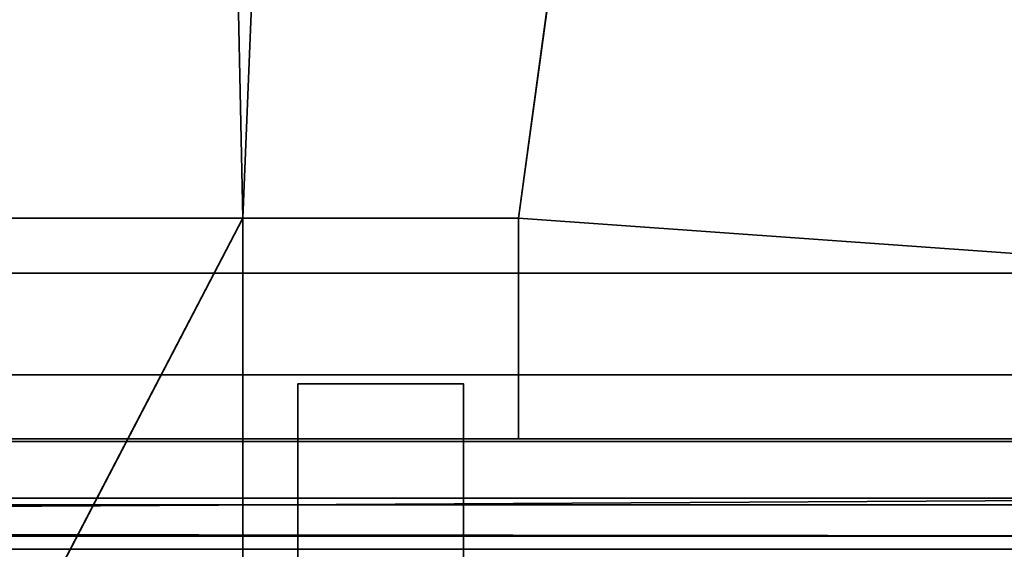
# Model space of a CAD drawing. Header units: millimetres. Extents: x -603 to 3703, y -115 to 249.
# Tile 1024 of 1056: x 1960.98 to 1969.9, y 16.5 to 21.3. Entities that reach past the tile are written whole.
import ezdxf

# ---------------------------------------------------------------- set-up
doc = ezdxf.new("R2010")
doc.units = ezdxf.units.MM
doc.layers.add('152', color=7, linetype='Continuous', true_color=0xffffff)

# ---------------------------------------------------------------- blocks, each defined once
blk = doc.blocks.new('UG_SURFACE_002')
at = {"layer": '152', "color": 252, "linetype": 'Continuous', "lineweight": 35}
for points in [[(2165, -13.4, 2212.25), (2165, 230.4, 2212.25), (835, 230.4, 2212.25), (835, -13.4, 2212.25)], [(985, -13.4, 2062.2499), (985, 230.4, 2062.2499), (2015.0001, 230.4, 2062.2499), (2015.0001, -13.4, 2062.2499)]]:
    blk.add_3dface(points, dxfattribs=at)
blk = doc.blocks.new('UG_SURFACE_117')
at = {"layer": '152', "color": 252, "linetype": 'Continuous', "lineweight": 35}
for points in [[(1922.7, 22.8012, 2022.2499), (1922.7, 18.08, 2022.2499), (1974, 18.08, 2022.2499), (1974, 69.5, 2022.2499)], [(1974, 69.5, 2020.75), (1974, 18.08, 2020.75), (1922.7, 18.08, 2020.75), (1922.7, 22.8012, 2020.75)], [(1922.7, 18.08, 2020.75), (1974, 18.08, 2020.75), (1974, 17.4754, 2020.6296), (1922.7, 17.4754, 2020.6296)], [(1922.7, 16.9013, 2022.0156), (1974, 16.9013, 2022.0156), (1974, 18.08, 2022.2499), (1922.7, 18.08, 2022.2499)], [(1922.7, 17.4754, 2020.6296), (1974, 17.4754, 2020.6296), (1974, 16.9628, 2020.2873), (1922.7, 16.9628, 2020.2873)], [(1922.7, 16.6732, 2019.8891), (1974, 16.9628, 2020.2873), (1974, 16.6203, 2019.7747)], [(1922.7, 16.6732, 2019.8891), (1922.7, 16.9628, 2020.2873), (1974, 16.9628, 2020.2873)], [(1922.7, 15.9021, 2021.348), (1974, 15.9021, 2021.348), (1974, 16.9013, 2022.0156), (1922.7, 16.9013, 2022.0156)], [(1974, 16.6203, 2019.7747), (1920.2, 16.6203, 2019.7747), (1922.7, 16.6732, 2019.8891)], [(1974, 16.5, 2019.17), (1920.2, 16.5, 2019.17), (1920.2, 16.6203, 2019.7747), (1974, 16.6203, 2019.7747)]]:
    blk.add_3dface(points, dxfattribs=at)
blk = doc.blocks.new('UG_SURFACE_118')
at = {"layer": '152', "color": 252, "linetype": 'Continuous', "lineweight": 35}
for points in [[(1965, 18, 61.55), (1965, 13, 61.55), (1963.5, 13, 61.55), (1963.5, 18, 61.55)], [(1963.5, 18, 72.95), (1965, 18, 72.95), (1965, 18, 61.55), (1963.5, 18, 61.55)], [(1965, 13, 72.95), (1965, 18, 72.95), (1963.5, 18, 72.95), (1963.5, 13, 72.95)], [(1965, 18, 1935.95), (1963.5, 18, 1935.95), (1963.5, 13, 1935.95), (1965, 13, 1935.95)], [(1963.5, 18, 1924.5501), (1963.5, 18, 1935.95), (1965, 18, 1935.95), (1965, 18, 1924.5501)], [(1963.5, 18, 1924.5501), (1965, 18, 1924.5501), (1965, 13, 1924.5501), (1963.5, 13, 1924.5501)], [(1965, 18, 1625.45), (1963.5, 18, 1625.45), (1963.5, 13, 1625.45), (1965, 13, 1625.45)], [(1963.5, 18, 1614.05), (1963.5, 18, 1625.45), (1965, 18, 1625.45), (1965, 18, 1614.05)], [(1965, 18, 1614.05), (1965, 13, 1614.05), (1963.5, 13, 1614.05), (1963.5, 18, 1614.05)], [(1965, 13, 1314.95), (1965, 18, 1314.95), (1963.5, 18, 1314.95), (1963.5, 13, 1314.95)], [(1965, 18, 1303.55), (1963.5, 18, 1303.55), (1963.5, 18, 1314.95), (1965, 18, 1314.95)], [(1965, 18, 1303.55), (1965, 13, 1303.55), (1963.5, 13, 1303.55), (1963.5, 18, 1303.55)], [(1965, 18, 1004.45), (1963.5, 18, 1004.45), (1963.5, 13, 1004.45), (1965, 13, 1004.45)], [(1963.5, 18, 993.05), (1963.5, 18, 1004.45), (1965, 18, 1004.45), (1965, 18, 993.05)], [(1965, 18, 993.05), (1965, 13, 993.05), (1963.5, 13, 993.05), (1963.5, 18, 993.05)], [(1965, 13, 693.95), (1965, 18, 693.95), (1963.5, 18, 693.95), (1963.5, 13, 693.95)], [(1963.5, 18, 693.95), (1965, 18, 693.95), (1965, 18, 682.55), (1963.5, 18, 682.55)], [(1965, 18, 682.55), (1965, 13, 682.55), (1963.5, 13, 682.55), (1963.5, 18, 682.55)], [(1965, 18, 372.05), (1965, 13, 372.05), (1963.5, 13, 372.05), (1963.5, 18, 372.05)], [(1963.5, 13, 72.95), (1963.5, 18, 61.55), (1963.5, 13, 61.55)], [(1963.5, 13, 72.95), (1963.5, 18, 72.95), (1963.5, 18, 61.55)], [(1963.5, 13, 383.45), (1963.5, 18, 372.05), (1963.5, 13, 372.05)], [(1963.5, 13, 383.45), (1963.5, 18, 383.45), (1963.5, 18, 372.05)], [(1963.5, 13, 693.95), (1963.5, 18, 682.55), (1963.5, 13, 682.55)], [(1963.5, 13, 693.95), (1963.5, 18, 693.95), (1963.5, 18, 682.55)], [(1963.5, 13, 1004.45), (1963.5, 18, 993.05), (1963.5, 13, 993.05)], [(1963.5, 13, 1004.45), (1963.5, 18, 1004.45), (1963.5, 18, 993.05)], [(1963.5, 13, 1314.95), (1963.5, 18, 1314.95), (1963.5, 18, 1303.55), (1963.5, 13, 1303.55)], [(1963.5, 13, 1625.45), (1963.5, 18, 1614.05), (1963.5, 13, 1614.05)], [(1963.5, 13, 1625.45), (1963.5, 18, 1625.45), (1963.5, 18, 1614.05)], [(1963.5, 13, 1935.95), (1963.5, 18, 1924.5501), (1963.5, 13, 1924.5501)], [(1963.5, 13, 1935.95), (1963.5, 18, 1935.95), (1963.5, 18, 1924.5501)], [(1963.5, 18, 372.05), (1963.5, 18, 383.45), (1965, 18, 383.45), (1965, 18, 372.05)], [(1965, 18, 383.45), (1963.5, 18, 383.45), (1963.5, 13, 383.45), (1965, 13, 383.45)], [(1965, 13, 1924.5501), (1965, 18, 1935.95), (1965, 13, 1935.95)], [(1965, 13, 1924.5501), (1965, 18, 1924.5501), (1965, 18, 1935.95)], [(1965, 13, 682.55), (1965, 18, 682.55), (1965, 18, 693.95), (1965, 13, 693.95)], [(1965, 13, 1614.05), (1965, 18, 1625.45), (1965, 13, 1625.45)], [(1965, 13, 1614.05), (1965, 18, 1614.05), (1965, 18, 1625.45)], [(1965, 13, 372.05), (1965, 18, 383.45), (1965, 13, 383.45)], [(1965, 13, 372.05), (1965, 18, 372.05), (1965, 18, 383.45)], [(1965, 13, 1303.55), (1965, 18, 1314.95), (1965, 13, 1314.95)], [(1965, 13, 1303.55), (1965, 18, 1303.55), (1965, 18, 1314.95)], [(1965, 13, 61.55), (1965, 18, 72.95), (1965, 13, 72.95)], [(1965, 13, 61.55), (1965, 18, 61.55), (1965, 18, 72.95)], [(1965, 13, 993.05), (1965, 18, 993.05), (1965, 18, 1004.45), (1965, 13, 1004.45)]]:
    blk.add_3dface(points, dxfattribs=at)
blk = doc.blocks.new('UG_SURFACE_131')
at = {"layer": '152', "color": 41, "linetype": 'Continuous', "lineweight": 35}
for points in [[(1965.5, 19.5, 2012.7499), (1963.0001, 19.5, 2010.2501), (1958.65, 229.15, 2005.8999), (1972.5, 71, 2019.7501)], [(1963.0001, 19.5, 2010.2501), (1963.0001, 11.15, 2010.2501), (1958.65, 11.15, 2005.8999), (1958.65, 229.15, 2005.8999)], [(1972.5, 19, 2019.7501), (1972.5, 71, 2019.7501), (1027.5, 71, 2019.7501), (1027.5, 19, 2019.7501)], [(1965.5, 19.5, 2012.7499), (1972.5, 71, 2019.7501), (1972.5, 19, 2019.7501)], [(1963.0001, 19.5, 2010.2501), (1965.5, 19.5, 2012.7499), (1034.5, 19.5, 2012.7499), (1036.9999, 19.5, 2010.2501)], [(1965.5, 19.5, 2012.7499), (1965.5, 17.5, 2012.7499), (1034.5, 17.5, 2012.7499), (1034.5, 19.5, 2012.7499)], [(1963.0001, 19.5, 2010.2501), (1036.9999, 19.5, 2010.2501), (1036.9999, 11.15, 2010.2501), (1963.0001, 11.15, 2010.2501)], [(1972.5, 19, 2019.7501), (1971, 17.5, 2018.25), (1965.5, 17.5, 2012.7499), (1965.5, 19.5, 2012.7499)], [(1971, 17.5, 2018.25), (1972.5, 19, 2019.7501), (1027.5, 19, 2019.7501), (1029, 17.5, 2018.25)], [(1965.5, 17.5, 2012.7499), (1971, 17.5, 2018.25), (1029, 17.5, 2018.25), (1034.5, 17.5, 2012.7499)]]:
    blk.add_3dface(points, dxfattribs=at)
blk = doc.blocks.new('UG_SURFACE_142')
at = {"layer": '152', "color": 41, "linetype": 'Continuous', "lineweight": 35}
for points in [[(1958.65, 11.15, -5.75), (1958.65, 229.15, -5.75), (1970.5, 229.15, -5.75), (1970.5, 203.3, -5.75)], [(1972.5, 71, 2019.7501), (1958.65, 229.15, 2005.8999), (1963.0001, 19.5, 2010.2501), (1965.5, 19.5, 2012.7499)], [(1958.65, 229.15, 2005.8999), (1958.65, 11.15, 2005.8999), (1963.0001, 11.15, 2010.2501), (1963.0001, 19.5, 2010.2501)], [(1958.65, 11.15, -5.75), (1970.5, 203.3, -5.75), (1963.0001, 19.5, -5.75)], [(1970.5, 203.3, -5.75), (1972.5, 71, -5.75), (1965.5, 19.5, -5.75), (1963.0001, 19.5, -5.75)], [(1965.5, 19.5, -5.75), (1972.5, 71, -5.75), (1972.5, 19, -5.75)], [(1972.5, 19, 2019.7501), (1972.5, 71, 2019.7501), (1965.5, 19.5, 2012.7499)], [(1963.0001, 19.5, -5.75), (1963.0001, 11.15, -5.75), (1958.65, 11.15, -5.75)], [(1963.0001, 19.5, -5.75), (1963.0001, 19.5, 2010.2501), (1963.0001, 11.15, 2010.2501), (1963.0001, 11.15, -5.75)], [(1963.0001, 19.5, 2010.2501), (1963.0001, 19.5, -5.75), (1965.5, 19.5, -5.75), (1965.5, 19.5, 2012.7499)], [(1965.5, 19.5, -5.75), (1965.5, 17.5, -5.75), (1965.5, 17.5, 2012.7499), (1965.5, 19.5, 2012.7499)], [(1972.5, 19, -5.75), (1971, 17.5, -5.75), (1965.5, 17.5, -5.75), (1965.5, 19.5, -5.75)], [(1965.5, 19.5, 2012.7499), (1965.5, 17.5, 2012.7499), (1971, 17.5, 2018.25), (1972.5, 19, 2019.7501)], [(1965.5, 17.5, 2012.7499), (1965.5, 17.5, -5.75), (1971, 17.5, -5.75), (1971, 17.5, 2018.25)]]:
    blk.add_3dface(points, dxfattribs=at)
blk = doc.blocks.new('UG_SURFACE_163')
at = {"layer": '152', "color": 252, "linetype": 'Continuous', "lineweight": 35}
for points in [[(1023.5, -30.32, 2023.7501), (1976.5, -30.32, 2023.7501), (1976.5, 62.52, 2023.7501), (1023.5, 62.52, 2023.7501)], [(1025, -30.32, 2022.2499), (1025, 62.52, 2022.2499), (1975, 62.52, 2022.2499), (1975, -30.32, 2022.2499)]]:
    blk.add_3dface(points, dxfattribs=at)

msp = doc.modelspace()

# ---------------------------------------------------------------- linework, layer by layer
at = {"layer": '152', "color": 251, "linetype": 'Continuous', "lineweight": -3, "true_color": 0x636466}
for p, q in [((1034.5, 19.5, 2012.75), (1965.5, 19.5, 2012.75)), ((1037, 19.5, 2010.25), (1963, 19.5, 2010.25)), ((1963, 19.5, -5.75), (1965.5, 19.5, -5.75)), ((1963, 11.15, 2010.25), (1963, 19.5, 2010.25)), ((1963, 11.15, -5.75), (1963, 19.5, -5.75)), ((1963, 19.5, 2010.25), (1963, 11.15, 2010.25)), ((1965.5, 19.5, 2012.75), (1963, 19.5, 2010.25)), ((1963, 19.5, 2010.25), (1963, 19.5, -5.75)), ((1963, 19.5, 2010.25), (1965.5, 19.5, 2012.75)), ((1965.5, 17.5, 2012.75), (1965.5, 19.5, 2012.75)), ((1965.5, 19.5, 2012.75), (1965.5, 19.5, -5.75)), ((1965.5, 17.5, 2012.75), (1965.5, 19.5, 2012.75)), ((1965.5, 19.5, -5.75), (1965.5, 17.5, -5.75)), ((1027.5, 19, 2019.75), (1972.5, 19, 2019.75)), ((1974, 18.08, 2020.75), (1922.7, 18.08, 2020.75)), ((1974, 18.08, 2022.25), (1922.7, 18.08, 2022.25)), ((1963.5, 13, 993.05), (1963.5, 18, 993.05)), ((1965, 18, 693.95), (1963.5, 18, 693.95)), ((1963.5, 13, 682.55), (1963.5, 18, 682.55)), ((1963.5, 18, 72.95), (1963.5, 13, 72.95)), ((1963.5, 18, 1935.95), (1963.5, 13, 1935.95)), ((1965, 18, 993.05), (1963.5, 18, 993.05)), ((1963.5, 13, 1614.05), (1963.5, 18, 1614.05)), ((1965, 18, 1314.95), (1963.5, 18, 1314.95)), ((1965, 18, 1924.55), (1963.5, 18, 1924.55)), ((1963.5, 18, 1625.45), (1963.5, 13, 1625.45)), ((1963.5, 18, 693.95), (1963.5, 13, 693.95)), ((1963.5, 18, 682.55), (1963.5, 18, 693.95)), ((1965, 18, 1625.45), (1963.5, 18, 1625.45)), ((1963.5, 18, 1314.95), (1963.5, 13, 1314.95)), ((1963.5, 13, 1924.55), (1963.5, 18, 1924.55)), ((1965, 18, 61.55), (1963.5, 18, 61.55)), ((1965, 18, 72.95), (1963.5, 18, 72.95)), ((1963.5, 18, 1303.55), (1963.5, 18, 1314.95)), ((1963.5, 18, 61.55), (1963.5, 18, 72.95)), ((1965, 18, 682.55), (1963.5, 18, 682.55)), ((1963.5, 18, 1614.05), (1963.5, 18, 1625.45)), ((1963.5, 18, 383.45), (1963.5, 13, 383.45)), ((1965, 18, 1004.45), (1963.5, 18, 1004.45)), ((1963.5, 18, 372.05), (1963.5, 18, 383.45)), ((1965, 18, 1303.55), (1963.5, 18, 1303.55)), ((1965, 18, 1935.95), (1963.5, 18, 1935.95)), ((1963.5, 18, 1004.45), (1963.5, 13, 1004.45)), ((1963.5, 13, 372.05), (1963.5, 18, 372.05)), ((1965, 18, 372.05), (1963.5, 18, 372.05)), ((1963.5, 18, 993.05), (1963.5, 18, 1004.45)), ((1963.5, 13, 1303.55), (1963.5, 18, 1303.55)), ((1965, 18, 383.45), (1963.5, 18, 383.45)), ((1965, 18, 1614.05), (1963.5, 18, 1614.05)), ((1963.5, 18, 1924.55), (1963.5, 18, 1935.95)), ((1963.5, 13, 61.55), (1963.5, 18, 61.55)), ((1965, 18, 1303.55), (1965, 18, 1314.95)), ((1965, 18, 1614.05), (1965, 18, 1625.45)), ((1965, 18, 693.95), (1965, 13, 693.95)), ((1965, 18, 61.55), (1965, 18, 72.95)), ((1965, 18, 1924.55), (1965, 13, 1924.55)), ((1965, 18, 1314.95), (1965, 13, 1314.95)), ((1965, 18, 993.05), (1965, 18, 1004.45)), ((1965, 13, 1303.55), (1965, 18, 1303.55)), ((1965, 18, 72.95), (1965, 13, 72.95)), ((1965, 18, 383.45), (1965, 13, 383.45)), ((1965, 13, 1614.05), (1965, 18, 1614.05)), ((1965, 18, 1004.45), (1965, 13, 1004.45)), ((1965, 13, 1935.95), (1965, 18, 1935.95)), ((1965, 13, 61.55), (1965, 18, 61.55)), ((1965, 13, 682.55), (1965, 18, 682.55)), ((1965, 13, 993.05), (1965, 18, 993.05)), ((1965, 18, 682.55), (1965, 18, 693.95)), ((1965, 18, 1924.55), (1965, 18, 1935.95)), ((1965, 13, 372.05), (1965, 18, 372.05)), ((1965, 18, 1625.45), (1965, 13, 1625.45)), ((1965, 18, 372.05), (1965, 18, 383.45)), ((1029, 17.5, 2018.25), (1971, 17.5, 2018.25)), ((1034.5, 17.5, 2012.75), (1965.5, 17.5, 2012.75)), ((1965.5, 17.5, -5.75), (1971, 17.5, -5.75)), ((1971, 17.5, 2018.25), (1965.5, 17.5, 2012.75)), ((1965.5, 17.5, 2012.75), (1971, 17.5, 2018.25)), ((1965.5, 17.5, 2012.75), (1965.5, 17.5, -5.75)), ((1966.58, 16.5, 1627.95), (1969.9006, 16.5, 1627.95)), ((1966.58, 16.5, 1006.95), (1969.9006, 16.5, 1006.95)), ((1969.9006, 16.5, 1611.55), (1966.58, 16.5, 1611.55)), ((1966.58, 16.5, 385.95), (1969.9006, 16.5, 385.95)), ((1969.9006, 16.5, 990.55), (1966.58, 16.5, 990.55)), ((1969.9006, 16.5, 369.55), (1966.58, 16.5, 369.55))]:
    msp.add_line(p, q, dxfattribs=at)

# ---------------------------------------------------------------- block references
for name in ['UG_SURFACE_002', 'UG_SURFACE_131', 'UG_SURFACE_142', 'UG_SURFACE_163', 'UG_SURFACE_117', 'UG_SURFACE_118']:
    msp.add_blockref(name, (0, 0), dxfattribs=at)

doc.saveas('drawing.dxf')
